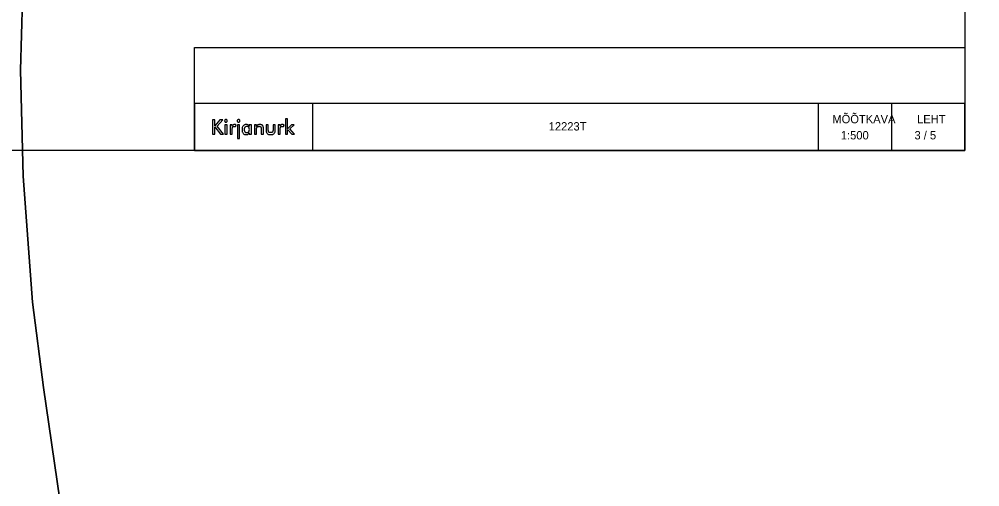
# Model space of a CAD drawing. Extents: x 532028 to 533559, y 6581810 to 6583914.
# Drawn here: x 532655 to 532770.3, y 6582867.9 to 6582924.1 of the extents above; entities that cross this region are included whole.
import ezdxf

# ---------------------------------------------------------------- set-up
doc = ezdxf.new("R2010")
doc.units = 0
doc.layers.add('PIIR', color=7, linetype='Continuous')
doc.layers.add('VORMISTUS', color=7, linetype='Continuous')

msp = doc.modelspace()

# ---------------------------------------------------------------- linework, layer by layer
at = {"layer": 'PIIR'}
for points in [[(532659.9, 6582866.39), (532657.92, 6582879.86), (532656.61, 6582890.1), (532655.48, 6582905.22), (532655.16, 6582917.95), (532655.51, 6582930.69), (532662.25, 6582977.01), (532665.09, 6582988.75), (532667.94, 6582998.66), (532672.89, 6583013.42), (532678.59, 6583028.2), (532685.5, 6583044.81), (532692.23, 6583060.29), (532698.47, 6583074.06), (532705.99, 6583089.84), (532714.91, 6583107.99), (532722.04, 6583121.71), (532728.4, 6583133.38), (532735.55, 6583145.77), (532742.98, 6583158.45), (532748.52, 6583168.17), (532755.36, 6583180.62), (532769.64, 6583207.85), (532775.27, 6583219.66)], [(532775.27, 6583219.66), (532769.64, 6583207.85), (532755.36, 6583180.62), (532748.52, 6583168.17), (532742.98, 6583158.45), (532735.55, 6583145.77), (532728.4, 6583133.38), (532722.04, 6583121.71), (532714.91, 6583107.99), (532705.99, 6583089.84), (532698.47, 6583074.06), (532692.23, 6583060.29), (532685.5, 6583044.81), (532678.59, 6583028.2), (532672.89, 6583013.42), (532667.94, 6582998.66), (532665.09, 6582988.75), (532662.25, 6582977.01), (532655.51, 6582930.69), (532655.16, 6582917.95), (532655.48, 6582905.22), (532656.61, 6582890.1), (532657.92, 6582879.86), (532659.9, 6582866.39)]]:
    msp.add_lwpolyline(points, dxfattribs=at)
at = {"layer": 'VORMISTUS'}
for p, q in [((532690.21, 6582913.94), (532690.21, 6582908.29)), ((532750.95, 6582913.94), (532750.95, 6582908.29)), ((532759.75, 6582913.94), (532759.75, 6582908.29)), ((532687.22, 6582912.09), (532686.96, 6582912.09)), ((532686.96, 6582912.09), (532686.96, 6582910.25)), ((532687.22, 6582910.91), (532687.22, 6582912.09)), ((532678.49, 6582911.99), (532678.22, 6582911.99)), ((532678.22, 6582911.99), (532678.22, 6582910.25)), ((532679.11, 6582911.99), (532678.49, 6582911.27)), ((532678.49, 6582911.27), (532678.49, 6582911.99)), ((532678.49, 6582910.25), (532678.49, 6582911.14)), ((532678.49, 6582911.14), (532679.18, 6582910.25)), ((532678.77, 6582911.22), (532679.46, 6582911.99)), ((532679.54, 6582910.25), (532678.77, 6582911.22)), ((532679.46, 6582911.99), (532679.11, 6582911.99)), ((532679.96, 6582911.38), (532679.7, 6582911.38)), ((532679.7, 6582911.38), (532679.7, 6582910.25)), ((532679.96, 6582910.25), (532679.96, 6582911.38)), ((532680.97, 6582911.15), (532681.06, 6582911.36)), ((532681.47, 6582911.38), (532681.22, 6582911.38)), ((532681.22, 6582911.38), (532681.22, 6582909.73)), ((532681.47, 6582909.73), (532681.47, 6582911.38)), ((532686.73, 6582911.15), (532686.82, 6582911.36)), ((532687.69, 6582911.38), (532687.22, 6582910.91)), ((532687.49, 6582910.88), (532688, 6582911.38)), ((532688, 6582911.38), (532687.69, 6582911.38)), ((532678.22, 6582910.25), (532678.49, 6582910.25)), ((532679.18, 6582910.25), (532679.54, 6582910.25)), ((532679.7, 6582910.25), (532679.96, 6582910.25)), ((532686.96, 6582910.25), (532687.22, 6582910.25)), ((532687.22, 6582910.25), (532687.22, 6582910.83)), ((532687.22, 6582910.83), (532687.72, 6582910.25)), ((532688.05, 6582910.25), (532687.49, 6582910.88)), ((532687.72, 6582910.25), (532688.05, 6582910.25)), ((532681.22, 6582909.73), (532681.47, 6582909.73))]:
    msp.add_line(p, q, dxfattribs=at)
for points in [[(532186.56, 6582908.29), (532186.56, 6583323.79), (532768.56, 6583323.79), (532768.56, 6582908.29)], [(532768.56, 6582908.29), (532676.06, 6582908.29), (532676.06, 6582920.67), (532768.56, 6582920.67)], [(532768.56, 6582913.94), (532676.06, 6582913.94), (532676.06, 6582908.29), (532768.56, 6582908.29)]]:
    msp.add_lwpolyline(points, close=True, dxfattribs=at)
for points in [[(532680.58, 6582911.2), (532680.58, 6582911.38), (532680.32, 6582911.38), (532680.32, 6582910.25), (532680.58, 6582910.25), (532680.58, 6582910.75)], [(532682.63, 6582910.4), (532682.63, 6582910.25), (532682.89, 6582910.25), (532682.89, 6582911.38), (532682.63, 6582911.38), (532682.63, 6582911.19)], [(532683.48, 6582911.19), (532683.48, 6582911.38), (532683.24, 6582911.38), (532683.24, 6582910.25), (532683.5, 6582910.25), (532683.5, 6582910.76)], [(532684.06, 6582910.83), (532684.06, 6582910.25), (532684.32, 6582910.25), (532684.32, 6582910.93)], [(532684.91, 6582910.74), (532684.91, 6582911.38), (532684.65, 6582911.38), (532684.65, 6582910.82)], [(532685.73, 6582910.82), (532685.73, 6582911.38), (532685.48, 6582911.38), (532685.48, 6582910.74)], [(532686.33, 6582911.2), (532686.33, 6582911.38), (532686.08, 6582911.38), (532686.08, 6582910.25), (532686.33, 6582910.25), (532686.33, 6582910.75)]]:
    msp.add_lwpolyline(points, dxfattribs=at)
for points in [[(532679.98, 6582911.82), (532679.99, 6582911.84), (532679.99, 6582911.85), (532679.99, 6582911.86), (532679.99, 6582911.91), (532679.97, 6582911.94), (532679.94, 6582911.97), (532679.91, 6582912), (532679.87, 6582912.02), (532679.83, 6582912.02), (532679.78, 6582912.02), (532679.75, 6582912), (532679.71, 6582911.97), (532679.68, 6582911.94), (532679.67, 6582911.9), (532679.67, 6582911.86)], [(532679.67, 6582911.86), (532679.67, 6582911.82), (532679.68, 6582911.78), (532679.71, 6582911.75), (532679.75, 6582911.71), (532679.78, 6582911.7), (532679.83, 6582911.7), (532679.87, 6582911.7), (532679.91, 6582911.71), (532679.94, 6582911.74), (532679.96, 6582911.77), (532679.98, 6582911.79), (532679.98, 6582911.82)], [(532681.06, 6582911.36), (532681.03, 6582911.38), (532680.99, 6582911.39), (532680.96, 6582911.4), (532680.92, 6582911.41), (532680.89, 6582911.41), (532680.85, 6582911.41), (532680.79, 6582911.41), (532680.73, 6582911.4), (532680.68, 6582911.36), (532680.64, 6582911.33), (532680.6, 6582911.27), (532680.58, 6582911.2)], [(532680.58, 6582910.75), (532680.58, 6582910.91), (532680.59, 6582911.02), (532680.63, 6582911.09), (532680.67, 6582911.16), (532680.73, 6582911.19), (532680.81, 6582911.19), (532680.84, 6582911.19), (532680.87, 6582911.19), (532680.9, 6582911.18), (532680.92, 6582911.17), (532680.95, 6582911.16), (532680.97, 6582911.15)], [(532681.5, 6582911.82), (532681.5, 6582911.84), (532681.51, 6582911.85), (532681.51, 6582911.86), (532681.51, 6582911.91), (532681.49, 6582911.94), (532681.46, 6582911.97), (532681.43, 6582912), (532681.39, 6582912.02), (532681.35, 6582912.02), (532681.3, 6582912.02), (532681.26, 6582912), (532681.23, 6582911.97), (532681.2, 6582911.94), (532681.19, 6582911.9), (532681.19, 6582911.86)], [(532681.19, 6582911.86), (532681.19, 6582911.82), (532681.2, 6582911.78), (532681.23, 6582911.75), (532681.26, 6582911.71), (532681.3, 6582911.7), (532681.35, 6582911.7), (532681.39, 6582911.7), (532681.43, 6582911.71), (532681.46, 6582911.74), (532681.48, 6582911.77), (532681.5, 6582911.79), (532681.5, 6582911.82)], [(532682.63, 6582911.19), (532682.6, 6582911.26), (532682.56, 6582911.32), (532682.49, 6582911.36), (532682.43, 6582911.4), (532682.35, 6582911.41), (532682.26, 6582911.41), (532682.11, 6582911.41), (532681.99, 6582911.36), (532681.9, 6582911.25), (532681.8, 6582911.14), (532681.76, 6582910.99), (532681.76, 6582910.82), (532681.76, 6582910.63), (532681.8, 6582910.48), (532681.89, 6582910.37), (532681.98, 6582910.26), (532682.11, 6582910.21), (532682.27, 6582910.21), (532682.34, 6582910.21), (532682.41, 6582910.22), (532682.47, 6582910.25), (532682.54, 6582910.29), (532682.59, 6582910.33), (532682.63, 6582910.4)], [(532682.64, 6582910.82), (532682.64, 6582910.7), (532682.61, 6582910.61), (532682.55, 6582910.54), (532682.5, 6582910.47), (532682.42, 6582910.44), (532682.33, 6582910.44), (532682.23, 6582910.44), (532682.16, 6582910.47), (532682.1, 6582910.53), (532682.05, 6582910.6), (532682.02, 6582910.69), (532682.02, 6582910.81), (532682.02, 6582910.93), (532682.05, 6582911.02), (532682.11, 6582911.09), (532682.16, 6582911.15), (532682.24, 6582911.19), (532682.34, 6582911.19), (532682.43, 6582911.19), (532682.51, 6582911.15), (532682.56, 6582911.09), (532682.61, 6582911.02), (532682.64, 6582910.93), (532682.64, 6582910.82)], [(532684.32, 6582910.93), (532684.32, 6582911.04), (532684.31, 6582911.11), (532684.31, 6582911.15), (532684.3, 6582911.19), (532684.28, 6582911.23), (532684.26, 6582911.26), (532684.23, 6582911.31), (532684.18, 6582911.35), (532684.13, 6582911.37), (532684.07, 6582911.4), (532684, 6582911.41), (532683.91, 6582911.41), (532683.81, 6582911.41), (532683.73, 6582911.4), (532683.66, 6582911.36), (532683.59, 6582911.33), (532683.53, 6582911.27), (532683.48, 6582911.19)], [(532683.5, 6582910.76), (532683.5, 6582910.86), (532683.5, 6582910.92), (532683.51, 6582910.97), (532683.52, 6582911.01), (532683.53, 6582911.04), (532683.55, 6582911.07), (532683.57, 6582911.11), (532683.61, 6582911.14), (532683.66, 6582911.16), (532683.7, 6582911.19), (532683.76, 6582911.2), (532683.82, 6582911.2), (532683.91, 6582911.2), (532683.97, 6582911.17), (532684.01, 6582911.12), (532684.04, 6582911.08), (532684.06, 6582910.98), (532684.06, 6582910.83)], [(532686.82, 6582911.36), (532686.78, 6582911.38), (532686.75, 6582911.39), (532686.71, 6582911.4), (532686.68, 6582911.41), (532686.64, 6582911.41), (532686.61, 6582911.41), (532686.54, 6582911.41), (532686.48, 6582911.4), (532686.44, 6582911.36), (532686.39, 6582911.33), (532686.36, 6582911.27), (532686.33, 6582911.2)], [(532686.33, 6582910.75), (532686.33, 6582910.91), (532686.35, 6582911.02), (532686.39, 6582911.09), (532686.42, 6582911.16), (532686.48, 6582911.19), (532686.57, 6582911.19), (532686.6, 6582911.19), (532686.63, 6582911.19), (532686.65, 6582911.18), (532686.68, 6582911.17), (532686.7, 6582911.16), (532686.73, 6582911.15)], [(532684.65, 6582910.82), (532684.65, 6582910.6), (532684.69, 6582910.45), (532684.78, 6582910.35), (532684.86, 6582910.26), (532685, 6582910.21), (532685.19, 6582910.21), (532685.38, 6582910.21), (532685.52, 6582910.26), (532685.6, 6582910.35), (532685.69, 6582910.45), (532685.73, 6582910.61), (532685.73, 6582910.82)], [(532685.48, 6582910.74), (532685.48, 6582910.63), (532685.45, 6582910.56), (532685.41, 6582910.51), (532685.36, 6582910.46), (532685.29, 6582910.44), (532685.19, 6582910.44), (532685.09, 6582910.44), (532685.02, 6582910.46), (532684.97, 6582910.51), (532684.93, 6582910.56), (532684.91, 6582910.63), (532684.91, 6582910.74)]]:
    msp.add_open_spline(points, degree=3, dxfattribs=at)

# ---------------------------------------------------------------- texts
for s, p in [('MÕÕTKAVA', (532752.64, 6582911.57)), ('LEHT', (532762.81, 6582911.57)), ('1:500', (532753.66, 6582909.63)), ('3 / 5', (532762.5, 6582909.63))]:
    msp.add_text(s, height=1, dxfattribs=at).set_placement(p)
msp.add_text('12223T', height=1, rotation=359.9974, dxfattribs=at).set_placement((532718.58, 6582910.7))

doc.saveas('drawing.dxf')
